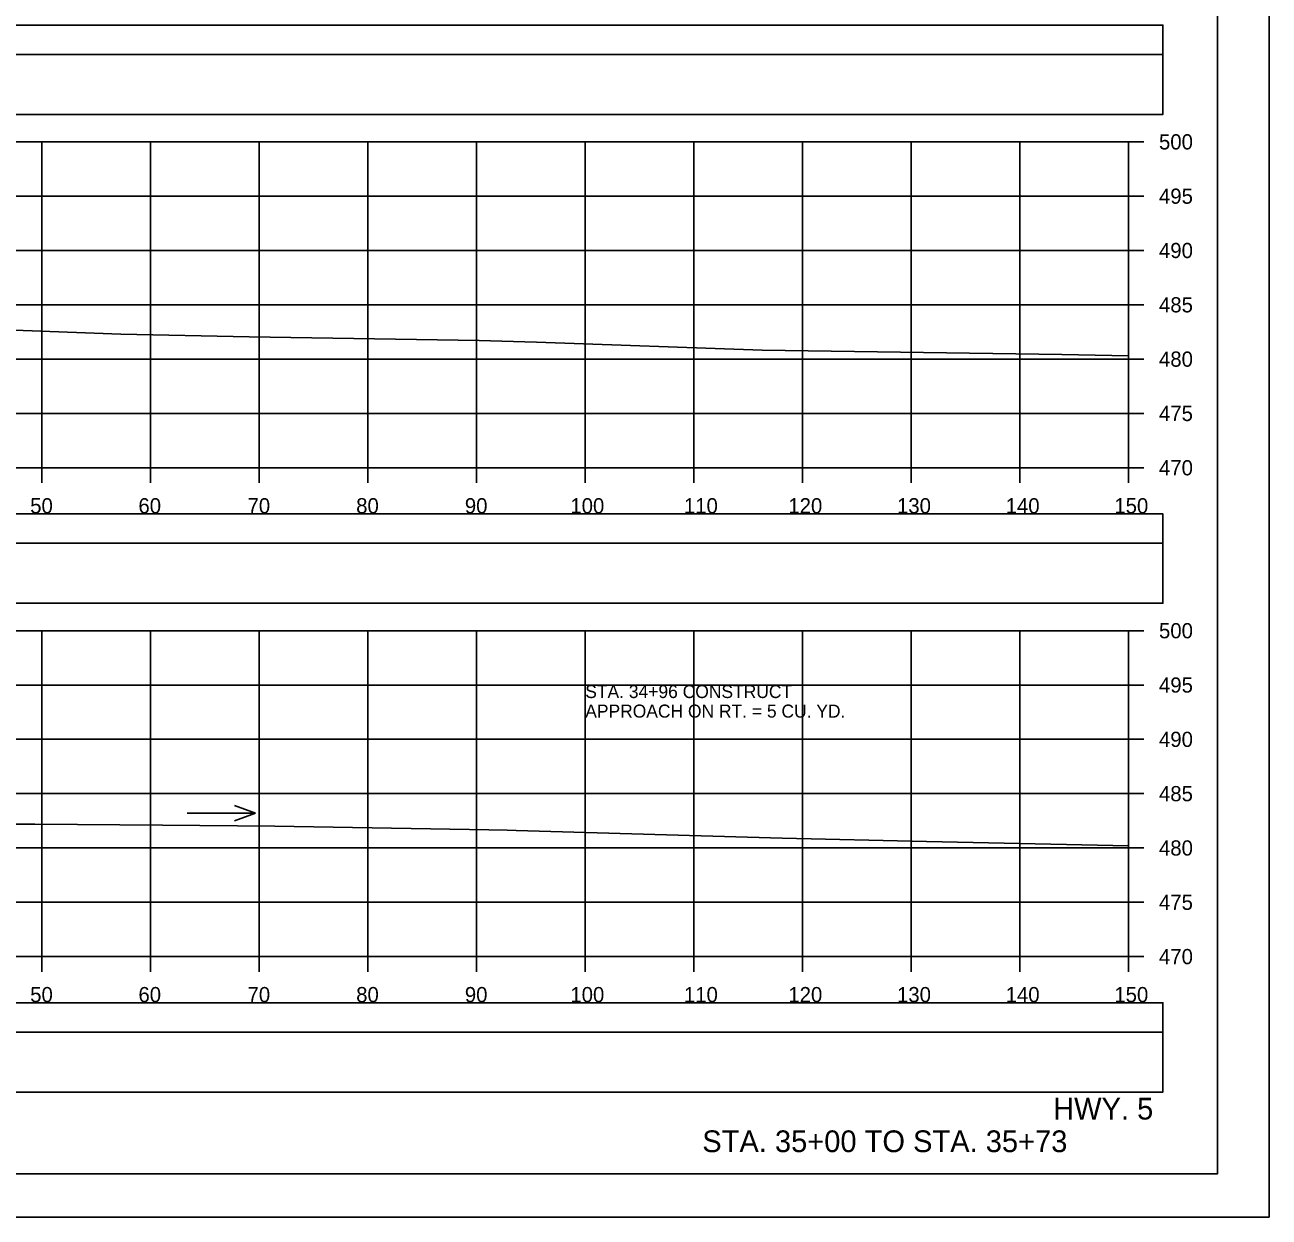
# Model space of a CAD drawing. Extents: x 1371057 to 1372761, y 380005 to 390517.
# Drawn here: x 1371609.3 to 1371723.8, y 380858.4 to 380968.2 of the extents above; entities that cross this region are included whole.
import ezdxf

# ---------------------------------------------------------------- set-up
doc = ezdxf.new("R2010")
doc.units = 0
for name, color, linetype in [('R_Axis', 7, 'Continuous'), ('R_Axis Annot', 7, 'Continuous'), ('R_Border', 7, 'Continuous'), ('R_Detour', 7, 'Continuous'), ('R_Dimension', 7, 'Continuous'), ('R_Draft', 7, 'Continuous'), ('R_Exist Surface', 7, 'Continuous'), ('R_Grid', 7, 'Continuous'), ('R_No Plot', 7, 'Continuous'), ('R_Water Annot', 7, 'Continuous')]:
    doc.layers.add(name, color=color, linetype=linetype)

msp = doc.modelspace()

# ---------------------------------------------------------------- linework, layer by layer
at = {"layer": 'R_Axis'}
for p, q in [((1371710.87, 380927.41), (1371710.87, 380957.41)), ((1371712.27, 380957.41), (1371710.87, 380957.41)), ((1371712.27, 380952.41), (1371710.87, 380952.41)), ((1371712.27, 380947.41), (1371710.87, 380947.41)), ((1371712.27, 380942.41), (1371710.87, 380942.41)), ((1371712.27, 380937.41), (1371710.87, 380937.41)), ((1371712.27, 380932.41), (1371710.87, 380932.41)), ((1371410.87, 380927.41), (1371710.87, 380927.41)), ((1371610.87, 380926.01), (1371610.87, 380927.41)), ((1371620.87, 380926.01), (1371620.87, 380927.41)), ((1371630.87, 380926.01), (1371630.87, 380927.41)), ((1371640.87, 380926.01), (1371640.87, 380927.41)), ((1371650.87, 380926.01), (1371650.87, 380927.41)), ((1371660.87, 380926.01), (1371660.87, 380927.41)), ((1371670.87, 380926.01), (1371670.87, 380927.41)), ((1371680.87, 380926.01), (1371680.87, 380927.41)), ((1371690.87, 380926.01), (1371690.87, 380927.41)), ((1371700.87, 380926.01), (1371700.87, 380927.41)), ((1371710.87, 380926.01), (1371710.87, 380927.41)), ((1371712.27, 380927.41), (1371710.87, 380927.41)), ((1371710.87, 380882.41), (1371710.87, 380912.41)), ((1371712.27, 380912.41), (1371710.87, 380912.41)), ((1371712.27, 380907.41), (1371710.87, 380907.41)), ((1371712.27, 380902.41), (1371710.87, 380902.41)), ((1371712.27, 380897.41), (1371710.87, 380897.41)), ((1371712.27, 380892.41), (1371710.87, 380892.41)), ((1371712.27, 380887.41), (1371710.87, 380887.41)), ((1371410.87, 380882.41), (1371710.87, 380882.41)), ((1371610.87, 380881.01), (1371610.87, 380882.41)), ((1371620.87, 380881.01), (1371620.87, 380882.41)), ((1371630.87, 380881.01), (1371630.87, 380882.41)), ((1371640.87, 380881.01), (1371640.87, 380882.41)), ((1371650.87, 380881.01), (1371650.87, 380882.41)), ((1371660.87, 380881.01), (1371660.87, 380882.41)), ((1371670.87, 380881.01), (1371670.87, 380882.41)), ((1371680.87, 380881.01), (1371680.87, 380882.41)), ((1371690.87, 380881.01), (1371690.87, 380882.41)), ((1371700.87, 380881.01), (1371700.87, 380882.41)), ((1371710.87, 380881.01), (1371710.87, 380882.41)), ((1371712.27, 380882.41), (1371710.87, 380882.41))]:
    msp.add_line(p, q, dxfattribs=at)
at = {"layer": 'R_Border'}
for q in [(1371719.05, 381067.87), (1371402.87, 380862.41)]:
    msp.add_line((1371719.05, 380862.41), q, dxfattribs=at)
at = {"layer": 'R_Detour'}
for points in [[(1371407.72, 380965.46), (1371714.03, 380965.46), (1371714.03, 380968.16), (1371407.72, 380968.16)], [(1371407.72, 380920.46), (1371714.03, 380920.46), (1371714.03, 380923.16), (1371407.72, 380923.16)], [(1371407.72, 380875.46), (1371714.03, 380875.46), (1371714.03, 380878.16), (1371407.72, 380878.16)]]:
    msp.add_lwpolyline(points, close=True, dxfattribs=at)
at = {"layer": 'R_Dimension'}
for points in [[(1371407.72, 380959.94), (1371714.03, 380959.94), (1371714.03, 380965.46), (1371407.72, 380965.46)], [(1371407.72, 380914.94), (1371714.03, 380914.94), (1371714.03, 380920.46), (1371407.72, 380920.46)], [(1371407.72, 380869.94), (1371714.03, 380869.94), (1371714.03, 380875.46), (1371407.72, 380875.46)]]:
    msp.add_lwpolyline(points, close=True, dxfattribs=at)
at = {"layer": 'R_Exist Surface'}
for points in [[(1371607.52, 380940.11), (1371618.14, 380939.7), (1371629.94, 380939.47), (1371651.12, 380939.11), (1371653.2, 380939.06), (1371656.37, 380938.97), (1371677.15, 380938.23), (1371704.72, 380937.82), (1371710.87, 380937.72)], [(1371606.18, 380894.6), (1371610.21, 380894.61), (1371621.95, 380894.52), (1371632.31, 380894.41), (1371652, 380894.08), (1371653.68, 380894.04), (1371654.52, 380894.02), (1371679, 380893.31), (1371692.26, 380893), (1371710.87, 380892.61)]]:
    msp.add_lwpolyline(points, dxfattribs=at)
at = {"layer": 'R_Grid'}
for p, q in [((1371410.87, 380957.41), (1371710.87, 380957.41)), ((1371610.87, 380927.41), (1371610.87, 380957.41)), ((1371620.87, 380927.41), (1371620.87, 380957.41)), ((1371630.87, 380927.41), (1371630.87, 380957.41)), ((1371640.87, 380927.41), (1371640.87, 380957.41)), ((1371650.87, 380927.41), (1371650.87, 380957.41)), ((1371660.87, 380927.41), (1371660.87, 380957.41)), ((1371670.87, 380927.41), (1371670.87, 380957.41)), ((1371680.87, 380927.41), (1371680.87, 380957.41)), ((1371690.87, 380927.41), (1371690.87, 380957.41)), ((1371700.87, 380927.41), (1371700.87, 380957.41)), ((1371710.87, 380927.41), (1371710.87, 380957.41)), ((1371410.87, 380952.41), (1371710.87, 380952.41)), ((1371410.87, 380947.41), (1371710.87, 380947.41)), ((1371410.87, 380942.41), (1371710.87, 380942.41)), ((1371410.87, 380937.41), (1371710.87, 380937.41)), ((1371410.87, 380932.41), (1371710.87, 380932.41)), ((1371410.87, 380927.41), (1371710.87, 380927.41)), ((1371410.87, 380912.41), (1371710.87, 380912.41)), ((1371610.87, 380882.41), (1371610.87, 380912.41)), ((1371620.87, 380882.41), (1371620.87, 380912.41)), ((1371630.87, 380882.41), (1371630.87, 380912.41)), ((1371640.87, 380882.41), (1371640.87, 380912.41)), ((1371650.87, 380882.41), (1371650.87, 380912.41)), ((1371660.87, 380882.41), (1371660.87, 380912.41)), ((1371670.87, 380882.41), (1371670.87, 380912.41)), ((1371680.87, 380882.41), (1371680.87, 380912.41)), ((1371690.87, 380882.41), (1371690.87, 380912.41)), ((1371700.87, 380882.41), (1371700.87, 380912.41)), ((1371710.87, 380882.41), (1371710.87, 380912.41)), ((1371410.87, 380907.41), (1371710.87, 380907.41)), ((1371410.87, 380902.41), (1371710.87, 380902.41)), ((1371410.87, 380897.41), (1371710.87, 380897.41)), ((1371410.87, 380892.41), (1371710.87, 380892.41)), ((1371410.87, 380887.41), (1371710.87, 380887.41)), ((1371410.87, 380882.41), (1371710.87, 380882.41))]:
    msp.add_line(p, q, dxfattribs=at)
at = {"layer": 'R_No Plot'}
msp.add_line((1371390.47, 380858.43), (1371723.8, 380858.43), dxfattribs=at)
for points in [[(1371390.46, 381071.77), (1371723.8, 381071.77), (1371723.8, 380858.43), (1371390.46, 380858.43)], [(1371636.79, 381067.87), (1371656.41, 381067.87), (1371656.41, 381057.99), (1371672.52, 381057.99), (1371695.72, 381057.99), (1371695.84, 381029.83), (1371719.05, 381029.83), (1371719.05, 380862.41), (1371402.87, 380862.41), (1371402.87, 381067.87)]]:
    msp.add_lwpolyline(points, close=True, dxfattribs=at)
at = {"layer": 'R_Water Annot'}
for p, q in [((1371624.23, 380895.62), (1371630.52, 380895.62)), ((1371630.52, 380895.62), (1371628.59, 380896.32)), ((1371630.52, 380895.62), (1371628.59, 380894.92))]:
    msp.add_line(p, q, dxfattribs=at)

# ---------------------------------------------------------------- texts
at = {"layer": 'R_Axis Annot'}
for s, p in [('500', (1371713.67, 380956.71)), ('495', (1371713.67, 380951.71)), ('490', (1371713.67, 380946.71)), ('485', (1371713.67, 380941.71)), ('480', (1371713.67, 380936.71)), ('475', (1371713.67, 380931.71)), ('470', (1371713.67, 380926.71)), ('50', (1371609.79, 380923.21)), ('60', (1371619.75, 380923.21)), ('70', (1371629.79, 380923.21)), ('80', (1371639.79, 380923.21)), ('90', (1371649.79, 380923.21)), ('100', (1371659.5, 380923.21)), ('110', (1371669.95, 380923.21)), ('120', (1371679.56, 380923.21)), ('130', (1371689.56, 380923.21)), ('140', (1371699.56, 380923.21)), ('150', (1371709.56, 380923.21)), ('500', (1371713.67, 380911.71)), ('495', (1371713.67, 380906.71)), ('490', (1371713.67, 380901.71)), ('485', (1371713.67, 380896.71)), ('480', (1371713.67, 380891.71)), ('475', (1371713.67, 380886.71)), ('470', (1371713.67, 380881.71)), ('50', (1371609.79, 380878.21)), ('60', (1371619.75, 380878.21)), ('70', (1371629.79, 380878.21)), ('80', (1371639.79, 380878.21)), ('90', (1371649.79, 380878.21)), ('100', (1371659.5, 380878.21)), ('110', (1371669.95, 380878.21)), ('120', (1371679.56, 380878.21)), ('130', (1371689.56, 380878.21)), ('140', (1371699.56, 380878.21)), ('150', (1371709.56, 380878.21))]:
    msp.add_text(s, height=1.4, dxfattribs=at).set_placement(p)
at = {"layer": 'R_Draft'}
for s, p in [('HWY. 5', (1371703.93, 380867.41)), ('STA. 35+00 TO STA. 35+73', (1371671.64, 380864.41))]:
    msp.add_text(s, height=2, dxfattribs=at).set_placement(p)
at = {"layer": 'R_Water Annot'}
for s, p in [('STA. 34+96 CONSTRUCT', (1371660.87, 380906.21)), ('APPROACH ON RT. = 5 CU. YD.', (1371660.87, 380904.41))]:
    msp.add_text(s, height=1.2, dxfattribs=at).set_placement(p)

doc.saveas('drawing.dxf')
